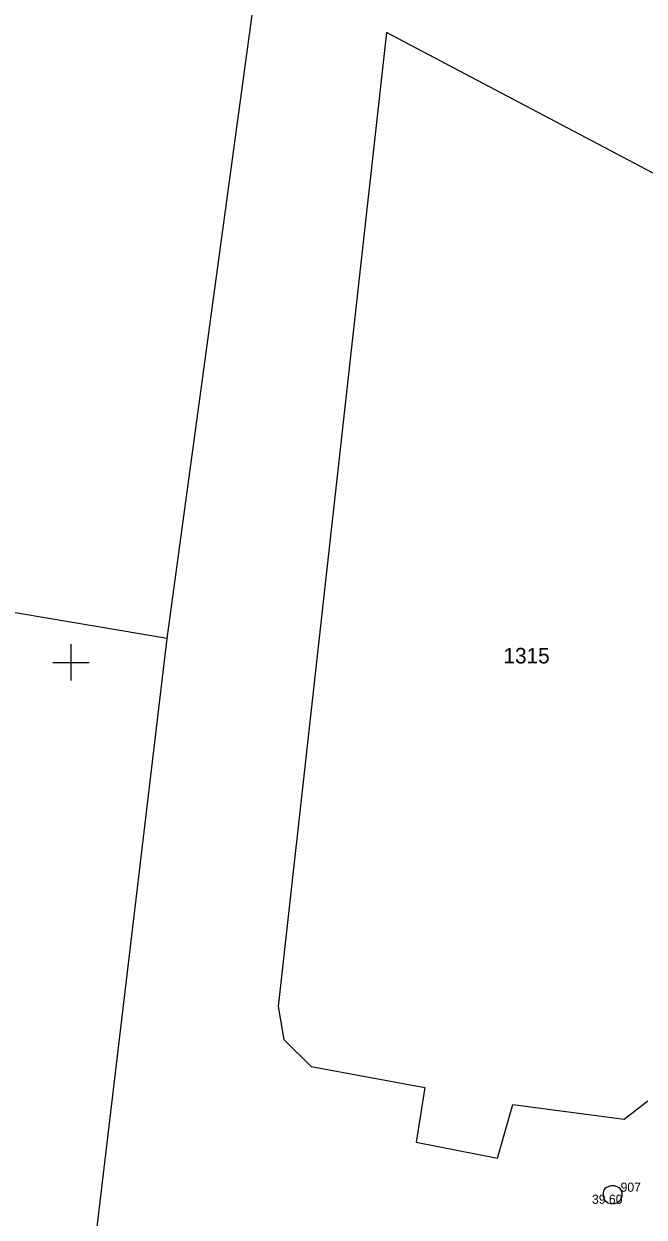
# Model space of a CAD drawing. Extents: x -702257 to -701487, y -1009871 to -1008841.
# Drawn here: x -701726.29 to -701709.3, y -1009140.19 to -1009107.52 of the extents above; entities that cross this region are included whole.
import ezdxf

# ---------------------------------------------------------------- set-up
doc = ezdxf.new("R2010")
doc.units = 0
for name, color, linetype in [('Z_body', 7, 'Continuous'), ('Z_body_cisla', 7, 'Continuous'), ('Z_body_vysky_redukovane', 7, 'Continuous'), ('Z_hektometricka_sit', 7, 'Continuous'), ('Z_katastr_cisla_pozemkova', 7, 'Continuous'), ('Z_katastr_hranice', 7, 'Continuous'), ('Z_site_kanalizace_znaky', 7, 'Continuous')]:
    doc.layers.add(name, color=color, linetype=linetype)

# ---------------------------------------------------------------- blocks, each defined once
blk = doc.blocks.new('POINT_DISPLAY')
blk.add_line((0, 0), (0, 0))
blk = doc.blocks.new('Z620')
for p, q in [((-0.25, 0.05), (-0.23, 0.13)), ((-0.25, -0.05), (-0.25, 0.05)), ((-0.23, 0.13), (-0.17, 0.2)), ((-0.17, 0.2), (-0.05, 0.25)), ((-0.05, 0.25), (0.05, 0.25)), ((0.05, 0.25), (0.17, 0.2)), ((0.17, 0.2), (0.23, 0.13)), ((0.23, 0.13), (0.25, 0.05)), ((0.25, 0.05), (0.25, -0.05)), ((-0.2, -0.17), (-0.25, -0.05)), ((-0.13, -0.23), (-0.2, -0.17)), ((-0.05, -0.25), (-0.13, -0.23)), ((0.05, -0.25), (-0.05, -0.25)), ((0.13, -0.23), (0.05, -0.25)), ((0.2, -0.17), (0.13, -0.23)), ((0.25, -0.05), (0.2, -0.17))]:
    blk.add_line(p, q)

msp = doc.modelspace()

# ---------------------------------------------------------------- linework, layer by layer
at = {"layer": 'Z_hektometricka_sit'}
for p, q in [((-701725, -1009124.5), (-701725, -1009125.5)), ((-701725, -1009124.5), (-701725, -1009125.5)), ((-701725.5, -1009125), (-701724.5, -1009125)), ((-701725.5, -1009125), (-701724.5, -1009125))]:
    msp.add_line(p, q, dxfattribs=at)
at = {"layer": 'Z_katastr_hranice'}
for p, q in [((-701722.37, -1009124.35), (-701719.22, -1009101.25)), ((-701716.36, -1009107.76), (-701719.33, -1009134.42)), ((-701705.82, -1009113.32), (-701716.36, -1009107.76)), ((-701722.37, -1009124.35), (-701727.98, -1009123.4)), ((-701724.45, -1009141.84), (-701722.37, -1009124.35)), ((-701719.33, -1009134.42), (-701719.17, -1009135.32)), ((-701719.17, -1009135.32), (-701718.42, -1009136.06)), ((-701718.42, -1009136.06), (-701715.31, -1009136.64)), ((-701715.31, -1009136.64), (-701715.55, -1009138.13)), ((-701713.32, -1009138.57), (-701712.9, -1009137.1)), ((-701712.9, -1009137.1), (-701709.85, -1009137.5)), ((-701709.85, -1009137.5), (-701709.2, -1009137)), ((-701715.55, -1009138.13), (-701713.32, -1009138.57))]:
    msp.add_line(p, q, dxfattribs=at)

# ---------------------------------------------------------------- block references
at = {"layer": 'Z_body'}
msp.add_blockref('POINT_DISPLAY', (-701710.17, -1009139.57), dxfattribs=at)
at = {"layer": 'Z_site_kanalizace_znaky'}
msp.add_blockref('Z620', (-701710.17, -1009139.57), dxfattribs=at)

# ---------------------------------------------------------------- texts
at = {"layer": 'Z_body_cisla'}
msp.add_text('907', height=0.25, dxfattribs=at).set_placement((-701709.95, -1009139.49))
at = {"layer": 'Z_body_vysky_redukovane'}
msp.add_text('39 60', height=0.25, dxfattribs=at).set_placement((-701710.733, -1009139.82))
at = {"layer": 'Z_katastr_cisla_pozemkova'}
msp.add_text('1315', height=0.425, dxfattribs=at).set_placement((-701713.156, -1009125.03))

doc.saveas('drawing.dxf')
